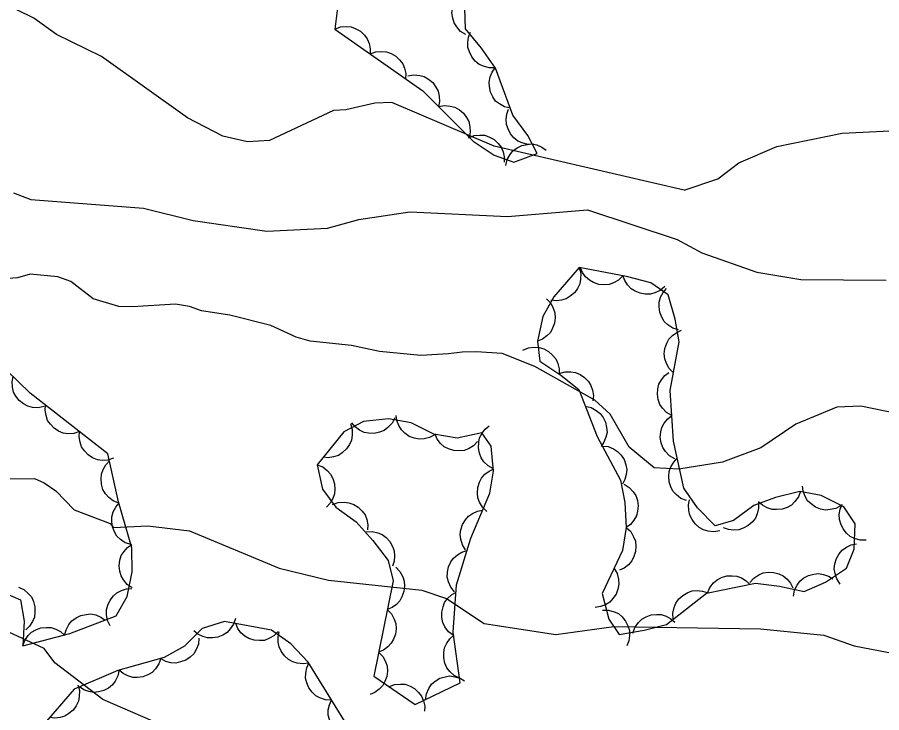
# Model space of a CAD drawing. Extents: x 336540 to 340074, y 5572036 to 5573747.
# Drawn here: x 336901.8 to 336961.8, y 5572768.3 to 5572816.6 of the extents above; entities that cross this region are included whole.
import ezdxf

# ---------------------------------------------------------------- set-up
doc = ezdxf.new("R2010")
doc.units = 0
doc.layers.add('Niveau 2', color=7, linetype='Continuous')
doc.layers.add('Niveau 44', color=7, linetype='Continuous')

msp = doc.modelspace()

# ---------------------------------------------------------------- linework, layer by layer
at = {"layer": 'Niveau 2'}
for points in [[(336948.07, 5572804.58), (336934.89, 5572807.63), (336927.8, 5572810.66), (336926.62, 5572810.61), (336924.6, 5572810.16), (336923.76, 5572810.12), (336919.3, 5572808.02), (336917.78, 5572807.94), (336916.07, 5572808.34), (336913.63, 5572809.6), (336907.66, 5572813.86), (336904.54, 5572815.39), (336902.96, 5572816.51), (336897.05, 5572819.44), (336893.61, 5572820.27), (336886.48, 5572820.92), (336883.74, 5572821.79), (336883.2, 5572822.28), (336880.96, 5572823.17), (336875.34, 5572826.97), (336872.22, 5572828.33), (336868.12, 5572828.97), (336864.58, 5572828.78), (336858.52, 5572827.97)], [(336948.07, 5572804.58), (336950.41, 5572805.38), (336951.86, 5572806.48), (336954.51, 5572807.62), (336959.03, 5572808.53), (336964.27, 5572808.8)], [(336901.56, 5572804.39), (336902.75, 5572803.94), (336910.57, 5572803.33), (336914.01, 5572802.48), (336919.12, 5572801.73), (336923.33, 5572801.95), (336925.51, 5572802.56), (336929.04, 5572803.08), (336935.81, 5572802.76), (336941.37, 5572803.22), (336947.58, 5572801.17), (336949.31, 5572800.23), (336953.11, 5572798.9), (336956.18, 5572798.38), (336962.1, 5572798.34)], [(336963.6, 5572788.93), (336960.34, 5572789.61), (336958.67, 5572789.52), (336955.83, 5572788.35), (336953.4, 5572786.7), (336950.74, 5572785.72), (336947.71, 5572785.23), (336946, 5572785.31), (336944.25, 5572786.75), (336942.94, 5572789.05), (336941.87, 5572790.02), (336937.71, 5572792.34), (336935.46, 5572793.25), (336933.64, 5572793.37), (336932.68, 5572793.35), (336931.73, 5572793.22), (336929.81, 5572793.12), (336926.94, 5572793.39), (336925.01, 5572793.8), (336922.13, 5572794.12), (336921.17, 5572794.38), (336919.41, 5572795.19), (336916.57, 5572795.91), (336914.6, 5572796.21), (336913.75, 5572796.52), (336912.78, 5572796.67), (336909.8, 5572796.49), (336908.85, 5572796.52), (336907.09, 5572797.05), (336905.54, 5572798.25), (336904.63, 5572798.57), (336902.71, 5572798.75), (336901.82, 5572798.5), (336900.86, 5572798.43)], [(336901.21, 5572784.55), (336903.01, 5572784.59), (336903.69, 5572784.27), (336904.49, 5572783.73), (336905.76, 5572782.4), (336908.26, 5572781.45), (336908.5, 5572781.17), (336910.86, 5572781.29), (336913.75, 5572780.94), (336919.97, 5572778.36), (336923.41, 5572777.53), (336929.87, 5572776.83), (336931.6, 5572776.26), (336934.21, 5572774.51), (336939.17, 5572773.76), (336943.2, 5572774.32), (336953.36, 5572774.16), (336957.77, 5572773.7), (336959.86, 5572772.96), (336962.75, 5572772.42)], [(337020.9, 5572757.26), (337010.61, 5572756.56), (336996.74, 5572756.35), (336991.8, 5572756.94), (336980.81, 5572757.07), (336970.29, 5572757.56), (336967.02, 5572758.39), (336962.78, 5572758.7), (336948.93, 5572761.55), (336944.25, 5572763.67), (336938.43, 5572765.06), (336929.95, 5572765.3), (336924.01, 5572765.85), (336913.11, 5572767.33), (336911.22, 5572767.74), (336907.75, 5572769.25), (336904.41, 5572771.8), (336903.68, 5572772.78), (336892.75, 5572777.83)]]:
    msp.add_lwpolyline(points, dxfattribs=at)
at = {"layer": 'Niveau 44'}
for points in [[(336923.84, 5572815.76), (336929.94, 5572811.48), (336933.44, 5572807.99), (336934.89, 5572807.01), (336936.27, 5572806.52), (336937.89, 5572807.14), (336937.22, 5572808.37), (336936.2, 5572809.79), (336934.98, 5572813.04), (336934.02, 5572814.43), (336932.91, 5572815.79), (336932.86, 5572817.21), (336933.41, 5572818.86), (336934.77, 5572819.9), (336935.28, 5572820.97), (336933.98, 5572822.14), (336932.58, 5572822.67), (336929.12, 5572822.05), (336926.79, 5572819.78), (336924.07, 5572817.6), (336923.84, 5572815.76)], [(336932.92, 5572815.38), (336932.57, 5572815.6), (336932.3, 5572815.91), (336932.12, 5572816.19), (336932.02, 5572816.52), (336931.97, 5572816.89), (336932.03, 5572817.27), (336932.1, 5572817.59), (336932.29, 5572817.89), (336932.53, 5572818.17), (336932.82, 5572818.38)], [(336923.84, 5572815.76), (336924.23, 5572815.91), (336924.64, 5572815.94), (336924.97, 5572815.92), (336925.3, 5572815.79), (336925.62, 5572815.61), (336925.89, 5572815.34), (336926.09, 5572815.09), (336926.22, 5572814.76), (336926.3, 5572814.4), (336926.3, 5572814.04)], [(336934.96, 5572813.07), (336934.54, 5572813.07), (336934.15, 5572813.18), (336933.85, 5572813.31), (336933.58, 5572813.54), (336933.35, 5572813.83), (336933.18, 5572814.18), (336933.08, 5572814.48), (336933.07, 5572814.84), (336933.12, 5572815.2), (336933.25, 5572815.54)], [(336926.3, 5572814.04), (336926.69, 5572814.19), (336927.09, 5572814.21), (336927.42, 5572814.19), (336927.75, 5572814.07), (336928.07, 5572813.89), (336928.34, 5572813.62), (336928.55, 5572813.36), (336928.68, 5572813.04), (336928.76, 5572812.67), (336928.75, 5572812.31)], [(336928.91, 5572812.51), (336929.32, 5572812.58), (336929.73, 5572812.54), (336930.05, 5572812.47), (336930.35, 5572812.29), (336930.64, 5572812.05), (336930.86, 5572811.74), (336931.02, 5572811.46), (336931.09, 5572811.11), (336931.1, 5572810.74), (336931.04, 5572810.39)], [(336936.02, 5572810.27), (336935.62, 5572810.36), (336935.26, 5572810.57), (336935, 5572810.77), (336934.8, 5572811.06), (336934.64, 5572811.39), (336934.57, 5572811.77), (336934.54, 5572812.09), (336934.62, 5572812.44), (336934.76, 5572812.78), (336934.97, 5572813.07)], [(336931.04, 5572810.39), (336931.45, 5572810.47), (336931.85, 5572810.42), (336932.17, 5572810.35), (336932.48, 5572810.17), (336932.76, 5572809.93), (336932.98, 5572809.62), (336933.14, 5572809.34), (336933.21, 5572808.99), (336933.23, 5572808.62), (336933.16, 5572808.27)], [(336937.65, 5572807.77), (336937.24, 5572807.75), (336936.84, 5572807.86), (336936.54, 5572807.99), (336936.27, 5572808.21), (336936.03, 5572808.49), (336935.86, 5572808.84), (336935.75, 5572809.14), (336935.73, 5572809.5), (336935.78, 5572809.86), (336935.9, 5572810.2)], [(336933.11, 5572808.21), (336933.5, 5572808.37), (336933.91, 5572808.4), (336934.24, 5572808.39), (336934.57, 5572808.27), (336934.89, 5572808.09), (336935.17, 5572807.83), (336935.38, 5572807.58), (336935.51, 5572807.25), (336935.6, 5572806.89), (336935.6, 5572806.53)], [(336935.7, 5572806.3), (336935.8, 5572806.71), (336936, 5572807.06), (336936.2, 5572807.32), (336936.49, 5572807.53), (336936.82, 5572807.69), (336937.2, 5572807.76), (336937.52, 5572807.79), (336937.86, 5572807.72), (336938.21, 5572807.58), (336938.5, 5572807.37)], [(336940.8, 5572799.22), (336939.03, 5572797.18), (336938.27, 5572795.83), (336937.91, 5572794.12), (336938.07, 5572792.72), (336939.53, 5572791.76), (336940.77, 5572790.76), (336942.04, 5572787.49), (336943.65, 5572784.47), (336943.97, 5572782.92), (336944.06, 5572781.17), (336943.81, 5572779.59), (336942.38, 5572776.61), (336942.84, 5572774.81), (336943.57, 5572773.76), (336945.29, 5572774.06), (336946.85, 5572774.46), (336949.63, 5572776.62), (336953.03, 5572777.31), (336954.7, 5572777.11), (336956.41, 5572776.75), (336957.88, 5572777.39), (336959.34, 5572778.36), (336959.87, 5572779.68), (336959.95, 5572781.43), (336959.15, 5572782.62), (336957.58, 5572783.4), (336956.1, 5572783.68), (336954.41, 5572783.26), (336952.9, 5572782.7), (336951.49, 5572781.66), (336950.22, 5572781.3), (336948.99, 5572782.55), (336948.05, 5572783.91), (336947.34, 5572787.18), (336947.1, 5572790.68), (336947.74, 5572794.06), (336947.46, 5572795.64), (336946.97, 5572797.32), (336945.76, 5572798.16), (336944.07, 5572798.6), (336940.8, 5572799.22)], [(336940.8, 5572799.22), (336940.91, 5572798.82), (336940.89, 5572798.41), (336940.84, 5572798.08), (336940.68, 5572797.77), (336940.47, 5572797.47), (336940.17, 5572797.23), (336939.9, 5572797.05), (336939.56, 5572796.95), (336939.19, 5572796.91), (336938.83, 5572796.95)], [(336943.83, 5572798.65), (336943.53, 5572798.35), (336943.17, 5572798.16), (336942.87, 5572798.04), (336942.51, 5572798.02), (336942.15, 5572798.05), (336941.79, 5572798.19), (336941.5, 5572798.33), (336941.24, 5572798.58), (336941.02, 5572798.87), (336940.88, 5572799.2)], [(336946.73, 5572797.91), (336946.42, 5572797.63), (336946.05, 5572797.46), (336945.73, 5572797.37), (336945.38, 5572797.37), (336945.02, 5572797.43), (336944.67, 5572797.58), (336944.39, 5572797.75), (336944.15, 5572798.01), (336943.95, 5572798.32), (336943.83, 5572798.66)], [(336947.68, 5572794.89), (336947.28, 5572795.02), (336946.95, 5572795.25), (336946.7, 5572795.47), (336946.52, 5572795.77), (336946.39, 5572796.12), (336946.34, 5572796.5), (336946.34, 5572796.82), (336946.44, 5572797.16), (336946.61, 5572797.49), (336946.84, 5572797.77)], [(336938.53, 5572797.05), (336938.82, 5572796.75), (336939, 5572796.39), (336939.11, 5572796.08), (336939.13, 5572795.73), (336939.09, 5572795.36), (336938.95, 5572795), (336938.8, 5572794.72), (336938.55, 5572794.47), (336938.24, 5572794.25), (336937.91, 5572794.12)], [(336947.33, 5572791.92), (336947.04, 5572792.21), (336946.85, 5572792.57), (336946.73, 5572792.88), (336946.7, 5572793.23), (336946.74, 5572793.6), (336946.87, 5572793.96), (336947.02, 5572794.25), (336947.26, 5572794.5), (336947.56, 5572794.72), (336947.89, 5572794.87)], [(336936.89, 5572793.49), (336937.28, 5572793.65), (336937.68, 5572793.69), (336938.02, 5572793.68), (336938.35, 5572793.57), (336938.67, 5572793.4), (336938.95, 5572793.13), (336939.17, 5572792.89), (336939.31, 5572792.56), (336939.4, 5572792.2), (336939.4, 5572791.84)], [(336902.19, 5572772.96), (336905.46, 5572773.82), (336908.67, 5572775.06), (336909.44, 5572776.39), (336909.78, 5572778.11), (336909.77, 5572779.78), (336908.84, 5572782.97), (336908.1, 5572786.29), (336902.7, 5572790.51), (336900.24, 5572792.88)], [(336903.68, 5572789.57), (336903.27, 5572789.48), (336902.87, 5572789.51), (336902.54, 5572789.59), (336902.24, 5572789.76), (336901.95, 5572789.99), (336901.72, 5572790.3), (336901.56, 5572790.58), (336901.48, 5572790.92), (336901.46, 5572791.29), (336901.52, 5572791.65)], [(336939.41, 5572791.86), (336939.81, 5572791.98), (336940.22, 5572791.98), (336940.54, 5572791.94), (336940.86, 5572791.79), (336941.17, 5572791.59), (336941.43, 5572791.3), (336941.61, 5572791.03), (336941.72, 5572790.7), (336941.78, 5572790.33), (336941.75, 5572789.97)], [(336947.22, 5572788.95), (336946.86, 5572789.16), (336946.58, 5572789.45), (336946.39, 5572789.72), (336946.28, 5572790.06), (336946.22, 5572790.42), (336946.26, 5572790.8), (336946.32, 5572791.12), (336946.5, 5572791.43), (336946.73, 5572791.72), (336947.01, 5572791.94)], [(336906.14, 5572787.83), (336905.74, 5572787.7), (336905.33, 5572787.69), (336905, 5572787.73), (336904.68, 5572787.87), (336904.37, 5572788.07), (336904.11, 5572788.35), (336903.92, 5572788.61), (336903.81, 5572788.95), (336903.75, 5572789.31), (336903.77, 5572789.67)], [(336941.22, 5572789.59), (336941.63, 5572789.5), (336941.98, 5572789.3), (336942.25, 5572789.1), (336942.45, 5572788.81), (336942.62, 5572788.48), (336942.69, 5572788.11), (336942.73, 5572787.78), (336942.65, 5572787.44), (336942.51, 5572787.09), (336942.31, 5572786.8)], [(336922.61, 5572785.53), (336922.99, 5572783.84), (336923.92, 5572782.6), (336925.33, 5572781.58), (336926.47, 5572780.28), (336927.55, 5572778.89), (336927.88, 5572777.49), (336926.54, 5572770.86), (336929.41, 5572768.89), (336932.54, 5572770.4), (336932.06, 5572773.91), (336932.29, 5572777.2), (336933.27, 5572780.45), (336934.6, 5572783.57), (336934.85, 5572785.09), (336934.69, 5572786.83), (336934.03, 5572787.74), (336932.32, 5572787.39), (336930.71, 5572787.66), (336929.14, 5572788.44), (336927.57, 5572788.73), (336925.84, 5572788.53), (336924.46, 5572787.82), (336922.61, 5572785.53)], [(336928, 5572788.78), (336927.81, 5572788.41), (336927.53, 5572788.12), (336927.27, 5572787.92), (336926.94, 5572787.79), (336926.58, 5572787.71), (336926.19, 5572787.73), (336925.87, 5572787.78), (336925.56, 5572787.94), (336925.26, 5572788.16), (336925.02, 5572788.44)], [(336930.79, 5572787.62), (336930.42, 5572787.42), (336930.03, 5572787.33), (336929.7, 5572787.3), (336929.35, 5572787.37), (336929.01, 5572787.5), (336928.7, 5572787.73), (336928.46, 5572787.95), (336928.28, 5572788.25), (336928.15, 5572788.6), (336928.1, 5572788.96)], [(336947.42, 5572785.95), (336947.06, 5572786.16), (336946.79, 5572786.46), (336946.6, 5572786.73), (336946.48, 5572787.06), (336946.42, 5572787.43), (336946.46, 5572787.81), (336946.53, 5572788.13), (336946.7, 5572788.43), (336946.94, 5572788.72), (336947.22, 5572788.95)], [(336924.92, 5572788.39), (336925.04, 5572787.99), (336925.04, 5572787.58), (336925, 5572787.25), (336924.85, 5572786.93), (336924.65, 5572786.63), (336924.36, 5572786.37), (336924.1, 5572786.18), (336923.76, 5572786.08), (336923.39, 5572786.02), (336923.03, 5572786.05)], [(336934.84, 5572785.25), (336934.47, 5572785.45), (336934.19, 5572785.74), (336933.99, 5572786.01), (336933.87, 5572786.34), (336933.8, 5572786.7), (336933.83, 5572787.09), (336933.89, 5572787.41), (336934.06, 5572787.72), (336934.28, 5572788.01), (336934.56, 5572788.24)], [(336908.5, 5572785.98), (336908.1, 5572785.85), (336907.7, 5572785.84), (336907.37, 5572785.88), (336907.04, 5572786.02), (336906.73, 5572786.22), (336906.48, 5572786.5), (336906.28, 5572786.77), (336906.17, 5572787.1), (336906.11, 5572787.47), (336906.14, 5572787.83)], [(336933.75, 5572787.15), (336933.47, 5572786.85), (336933.11, 5572786.65), (336932.81, 5572786.52), (336932.46, 5572786.49), (336932.09, 5572786.52), (336931.73, 5572786.65), (336931.43, 5572786.78), (336931.17, 5572787.02), (336930.95, 5572787.32), (336930.8, 5572787.65)], [(336942.39, 5572786.83), (336942.81, 5572786.79), (336943.18, 5572786.63), (336943.46, 5572786.46), (336943.7, 5572786.2), (336943.91, 5572785.9), (336944.03, 5572785.53), (336944.1, 5572785.21), (336944.06, 5572784.86), (336943.97, 5572784.5), (336943.8, 5572784.19)], [(336908.86, 5572782.87), (336908.47, 5572783.02), (336908.16, 5572783.27), (336907.93, 5572783.51), (336907.76, 5572783.82), (336907.65, 5572784.18), (336907.63, 5572784.56), (336907.65, 5572784.88), (336907.78, 5572785.21), (336907.96, 5572785.53), (336908.21, 5572785.8)], [(336922.61, 5572785.53), (336923, 5572785.38), (336923.32, 5572785.13), (336923.55, 5572784.89), (336923.71, 5572784.58), (336923.82, 5572784.22), (336923.84, 5572783.84), (336923.83, 5572783.52), (336923.7, 5572783.19), (336923.51, 5572782.87), (336923.27, 5572782.6)], [(336948.24, 5572783.05), (336947.85, 5572783.2), (336947.53, 5572783.46), (336947.3, 5572783.69), (336947.14, 5572784.01), (336947.04, 5572784.36), (336947.02, 5572784.74), (336947.04, 5572785.07), (336947.16, 5572785.4), (336947.35, 5572785.72), (336947.6, 5572785.98)], [(336934.39, 5572782.29), (336934.09, 5572782.58), (336933.88, 5572782.93), (336933.76, 5572783.24), (336933.73, 5572783.59), (336933.76, 5572783.95), (336933.88, 5572784.32), (336934.02, 5572784.61), (336934.26, 5572784.87), (336934.55, 5572785.1), (336934.88, 5572785.25)], [(336943.91, 5572784.18), (336944.26, 5572783.96), (336944.53, 5572783.66), (336944.72, 5572783.39), (336944.83, 5572783.05), (336944.88, 5572782.69), (336944.83, 5572782.31), (336944.76, 5572781.99), (336944.58, 5572781.68), (336944.35, 5572781.4), (336944.06, 5572781.18)], [(336958.97, 5572782.71), (336958.6, 5572782.51), (336958.21, 5572782.42), (336957.88, 5572782.39), (336957.53, 5572782.46), (336957.19, 5572782.59), (336956.88, 5572782.82), (336956.64, 5572783.04), (336956.46, 5572783.34), (336956.33, 5572783.69), (336956.28, 5572784.05)], [(336956.15, 5572783.69), (336956.01, 5572783.3), (336955.76, 5572782.98), (336955.53, 5572782.74), (336955.22, 5572782.57), (336954.87, 5572782.45), (336954.49, 5572782.42), (336954.17, 5572782.43), (336953.83, 5572782.55), (336953.51, 5572782.73), (336953.24, 5572782.97)], [(336909.71, 5572779.99), (336909.31, 5572780.12), (336908.98, 5572780.35), (336908.73, 5572780.57), (336908.55, 5572780.87), (336908.42, 5572781.22), (336908.37, 5572781.6), (336908.37, 5572781.92), (336908.47, 5572782.26), (336908.64, 5572782.59), (336908.87, 5572782.87)], [(336923.69, 5572782.77), (336924.08, 5572782.91), (336924.49, 5572782.93), (336924.82, 5572782.9), (336925.15, 5572782.78), (336925.46, 5572782.59), (336925.73, 5572782.32), (336925.94, 5572782.06), (336926.06, 5572781.73), (336926.13, 5572781.37), (336926.12, 5572781.01)], [(336950.55, 5572780.96), (336950.14, 5572780.88), (336949.74, 5572780.93), (336949.42, 5572781.01), (336949.12, 5572781.19), (336948.84, 5572781.43), (336948.62, 5572781.74), (336948.46, 5572782.03), (336948.39, 5572782.37), (336948.38, 5572782.75), (336948.45, 5572783.1)], [(336953.23, 5572782.94), (336953.24, 5572782.52), (336953.14, 5572782.13), (336953.02, 5572781.82), (336952.8, 5572781.55), (336952.52, 5572781.31), (336952.18, 5572781.13), (336951.87, 5572781.02), (336951.52, 5572781), (336951.15, 5572781.04), (336950.81, 5572781.16)], [(336960.71, 5572780.3), (336960.29, 5572780.3), (336959.9, 5572780.42), (336959.6, 5572780.56), (336959.34, 5572780.79), (336959.11, 5572781.08), (336958.95, 5572781.43), (336958.85, 5572781.74), (336958.84, 5572782.09), (336958.9, 5572782.46), (336959.04, 5572782.79)], [(336932.91, 5572779.62), (336932.69, 5572779.97), (336932.58, 5572780.36), (336932.53, 5572780.69), (336932.58, 5572781.03), (336932.69, 5572781.38), (336932.9, 5572781.71), (336933.11, 5572781.96), (336933.4, 5572782.16), (336933.74, 5572782.31), (336934.09, 5572782.38)], [(336926.01, 5572780.87), (336926.43, 5572780.9), (336926.82, 5572780.81), (336927.13, 5572780.69), (336927.41, 5572780.48), (336927.66, 5572780.21), (336927.84, 5572779.87), (336927.97, 5572779.57), (336927.99, 5572779.22), (336927.96, 5572778.85), (336927.85, 5572778.5)], [(336944.06, 5572781.18), (336944.37, 5572780.9), (336944.57, 5572780.54), (336944.7, 5572780.24), (336944.73, 5572779.89), (336944.71, 5572779.52), (336944.58, 5572779.16), (336944.45, 5572778.86), (336944.21, 5572778.6), (336943.92, 5572778.37), (336943.59, 5572778.22)], [(336909.79, 5572777), (336909.44, 5572777.23), (336909.18, 5572777.54), (336909.01, 5572777.82), (336908.92, 5572778.16), (336908.88, 5572778.53), (336908.94, 5572778.91), (336909.03, 5572779.23), (336909.22, 5572779.52), (336909.47, 5572779.79), (336909.77, 5572780)], [(336932.14, 5572776.71), (336931.88, 5572777.03), (336931.72, 5572777.41), (336931.64, 5572777.73), (336931.65, 5572778.08), (336931.73, 5572778.44), (336931.9, 5572778.79), (336932.07, 5572779.06), (336932.35, 5572779.29), (336932.66, 5572779.48), (336933.01, 5572779.58)], [(336958.9, 5572777.26), (336958.66, 5572777.61), (336958.54, 5572777.99), (336958.49, 5572778.32), (336958.53, 5572778.67), (336958.64, 5572779.02), (336958.84, 5572779.35), (336959.04, 5572779.61), (336959.33, 5572779.81), (336959.66, 5572779.97), (336960.02, 5572780.04)], [(336928.07, 5572778.42), (336928.36, 5572778.12), (336928.55, 5572777.76), (336928.66, 5572777.45), (336928.68, 5572777.1), (336928.64, 5572776.73), (336928.5, 5572776.38), (336928.36, 5572776.09), (336928.11, 5572775.84), (336927.81, 5572775.62), (336927.47, 5572775.48)], [(336943.21, 5572778.34), (336943.42, 5572777.98), (336943.51, 5572777.58), (336943.55, 5572777.25), (336943.48, 5572776.91), (336943.35, 5572776.56), (336943.13, 5572776.25), (336942.91, 5572776), (336942.61, 5572775.82), (336942.27, 5572775.69), (336941.91, 5572775.63)], [(336949.7, 5572776.63), (336949.86, 5572777.02), (336950.12, 5572777.33), (336950.36, 5572777.56), (336950.67, 5572777.71), (336951.03, 5572777.82), (336951.41, 5572777.83), (336951.74, 5572777.81), (336952.06, 5572777.68), (336952.38, 5572777.48), (336952.64, 5572777.23)], [(336952.63, 5572777.36), (336952.91, 5572777.67), (336953.25, 5572777.89), (336953.55, 5572778.03), (336953.9, 5572778.08), (336954.27, 5572778.06), (336954.64, 5572777.96), (336954.94, 5572777.83), (336955.21, 5572777.6), (336955.45, 5572777.32), (336955.61, 5572777)], [(336955.65, 5572776.42), (336955.73, 5572776.83), (336955.91, 5572777.19), (336956.1, 5572777.46), (336956.38, 5572777.68), (336956.7, 5572777.86), (336957.08, 5572777.95), (336957.4, 5572777.99), (336957.75, 5572777.93), (336958.1, 5572777.81), (336958.4, 5572777.62)], [(336900.43, 5572776.85), (336902.04, 5572776.17), (336902.3, 5572774.69), (336902.19, 5572772.96)], [(336901.89, 5572777.04), (336902.27, 5572776.87), (336902.57, 5572776.6), (336902.79, 5572776.36), (336902.94, 5572776.04), (336903.04, 5572775.68), (336903.04, 5572775.3), (336903.01, 5572774.97), (336902.87, 5572774.65), (336902.66, 5572774.34), (336902.41, 5572774.09)], [(336908.26, 5572774.35), (336908.08, 5572774.72), (336908.01, 5572775.13), (336908, 5572775.46), (336908.1, 5572775.8), (336908.25, 5572776.13), (336908.5, 5572776.43), (336908.73, 5572776.65), (336909.05, 5572776.81), (336909.4, 5572776.92), (336909.76, 5572776.94)], [(336932.05, 5572773.7), (336931.72, 5572773.95), (336931.48, 5572774.29), (336931.33, 5572774.58), (336931.26, 5572774.93), (336931.26, 5572775.3), (336931.35, 5572775.67), (336931.46, 5572775.98), (336931.67, 5572776.26), (336931.94, 5572776.51), (336932.25, 5572776.69)], [(336947.32, 5572774.82), (336947.29, 5572775.24), (336947.38, 5572775.63), (336947.5, 5572775.94), (336947.71, 5572776.22), (336947.98, 5572776.47), (336948.32, 5572776.66), (336948.62, 5572776.78), (336948.97, 5572776.81), (336949.34, 5572776.77), (336949.68, 5572776.66)], [(336927.47, 5572775.48), (336927.77, 5572775.18), (336927.96, 5572774.82), (336928.07, 5572774.51), (336928.09, 5572774.16), (336928.05, 5572773.79), (336927.91, 5572773.44), (336927.76, 5572773.15), (336927.51, 5572772.9), (336927.21, 5572772.68), (336926.88, 5572772.54)], [(336942.4, 5572775.45), (336942.82, 5572775.45), (336943.21, 5572775.34), (336943.51, 5572775.21), (336943.78, 5572774.98), (336944.01, 5572774.69), (336944.18, 5572774.35), (336944.28, 5572774.04), (336944.29, 5572773.69), (336944.24, 5572773.32), (336944.11, 5572772.98)], [(336905.1, 5572773.68), (336905.2, 5572774.09), (336905.4, 5572774.44), (336905.6, 5572774.7), (336905.89, 5572774.91), (336906.22, 5572775.07), (336906.59, 5572775.15), (336906.92, 5572775.18), (336907.26, 5572775.11), (336907.61, 5572774.97), (336907.9, 5572774.76)], [(336916.95, 5572774.87), (336916.82, 5572774.48), (336916.59, 5572774.14), (336916.37, 5572773.89), (336916.07, 5572773.71), (336915.73, 5572773.57), (336915.35, 5572773.52), (336915.02, 5572773.52), (336914.69, 5572773.62), (336914.35, 5572773.78), (336914.07, 5572774.01)], [(336944.52, 5572773.86), (336944.66, 5572774.25), (336944.9, 5572774.58), (336945.13, 5572774.82), (336945.44, 5572774.99), (336945.78, 5572775.11), (336946.17, 5572775.14), (336946.49, 5572775.14), (336946.83, 5572775.02), (336947.15, 5572774.84), (336947.42, 5572774.61)], [(336902.19, 5572772.96), (336902.33, 5572773.35), (336902.57, 5572773.68), (336902.8, 5572773.92), (336903.1, 5572774.09), (336903.45, 5572774.22), (336903.83, 5572774.25), (336904.16, 5572774.25), (336904.49, 5572774.13), (336904.82, 5572773.96), (336905.09, 5572773.72)], [(336924.65, 5572767.53), (336922, 5572771.83), (336920.8, 5572773.1), (336919.45, 5572774.05), (336916.2, 5572774.65), (336914.64, 5572774.18), (336913.42, 5572772.95), (336912, 5572772.17), (336908.79, 5572771.26), (336905.75, 5572769.96), (336903.41, 5572767.24)], [(336919.92, 5572773.96), (336919.62, 5572773.67), (336919.27, 5572773.47), (336918.96, 5572773.35), (336918.61, 5572773.33), (336918.24, 5572773.36), (336917.88, 5572773.49), (336917.59, 5572773.64), (336917.33, 5572773.88), (336917.11, 5572774.18), (336916.97, 5572774.51)], [(336922.05, 5572771.77), (336921.64, 5572771.71), (336921.24, 5572771.76), (336920.92, 5572771.85), (336920.62, 5572772.03), (336920.34, 5572772.28), (336920.13, 5572772.6), (336919.98, 5572772.89), (336919.92, 5572773.23), (336919.91, 5572773.6), (336919.99, 5572773.95)], [(336932.5, 5572770.73), (336932.12, 5572770.91), (336931.82, 5572771.19), (336931.62, 5572771.45), (336931.48, 5572771.77), (336931.4, 5572772.13), (336931.41, 5572772.51), (336931.46, 5572772.84), (336931.61, 5572773.15), (336931.82, 5572773.46), (336932.09, 5572773.7)], [(336914.42, 5572773.5), (336914.38, 5572773.08), (336914.23, 5572772.71), (336914.06, 5572772.42), (336913.81, 5572772.18), (336913.5, 5572771.97), (336913.14, 5572771.85), (336912.82, 5572771.77), (336912.47, 5572771.8), (336912.11, 5572771.89), (336911.79, 5572772.06)], [(336926.88, 5572772.54), (336927.17, 5572772.24), (336927.36, 5572771.88), (336927.47, 5572771.57), (336927.49, 5572771.22), (336927.45, 5572770.85), (336927.32, 5572770.5), (336927.17, 5572770.21), (336926.92, 5572769.96), (336926.62, 5572769.74), (336926.29, 5572769.6)], [(336911.77, 5572772.1), (336911.64, 5572771.71), (336911.41, 5572771.38), (336911.18, 5572771.13), (336910.88, 5572770.95), (336910.53, 5572770.82), (336910.15, 5572770.78), (336909.83, 5572770.78), (336909.49, 5572770.89), (336909.16, 5572771.06), (336908.88, 5572771.29)], [(336923.61, 5572769.21), (336923.2, 5572769.23), (336922.81, 5572769.36), (336922.52, 5572769.51), (336922.26, 5572769.76), (336922.04, 5572770.05), (336921.9, 5572770.41), (336921.81, 5572770.72), (336921.82, 5572771.07), (336921.89, 5572771.44), (336922.04, 5572771.76)], [(336908.88, 5572771.3), (336908.8, 5572770.89), (336908.61, 5572770.53), (336908.42, 5572770.26), (336908.14, 5572770.04), (336907.82, 5572769.87), (336907.44, 5572769.78), (336907.12, 5572769.74), (336906.77, 5572769.8), (336906.42, 5572769.92), (336906.12, 5572770.12)], [(336930.13, 5572769.24), (336930.2, 5572769.65), (336930.37, 5572770.02), (336930.55, 5572770.3), (336930.81, 5572770.53), (336931.13, 5572770.72), (336931.5, 5572770.82), (336931.82, 5572770.88), (336932.17, 5572770.83), (336932.53, 5572770.72), (336932.84, 5572770.54)], [(336906.01, 5572770.27), (336906.12, 5572769.86), (336906.11, 5572769.46), (336906.06, 5572769.13), (336905.9, 5572768.81), (336905.69, 5572768.51), (336905.39, 5572768.27), (336905.12, 5572768.09), (336904.78, 5572767.99), (336904.41, 5572767.95), (336904.06, 5572767.99)], [(336927.6, 5572770.13), (336927.99, 5572770.29), (336928.39, 5572770.32), (336928.72, 5572770.3), (336929.06, 5572770.18), (336929.38, 5572770), (336929.65, 5572769.73), (336929.86, 5572769.48), (336929.99, 5572769.16), (336930.08, 5572768.79), (336930.07, 5572768.43)], [(336925.19, 5572766.66), (336924.77, 5572766.67), (336924.39, 5572766.81), (336924.09, 5572766.96), (336923.84, 5572767.2), (336923.62, 5572767.5), (336923.47, 5572767.85), (336923.38, 5572768.17), (336923.39, 5572768.52), (336923.47, 5572768.88), (336923.61, 5572769.21)]]:
    msp.add_lwpolyline(points, dxfattribs=at)

doc.saveas('drawing.dxf')
